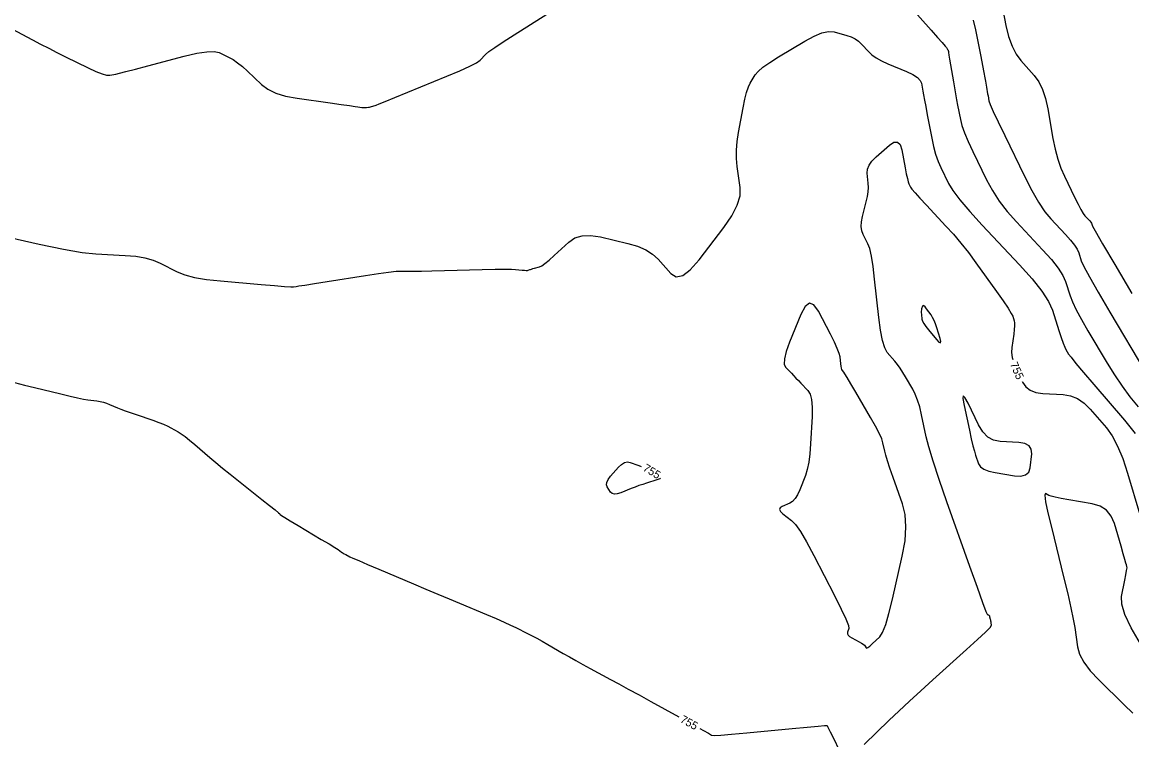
# Model space of a CAD drawing. Extents: x 2082232 to 2083549, y 592624 to 593832.
# Drawn here: x 2082437.2 to 2082534.3, y 593460.4 to 593523.2 of the extents above; entities that cross this region are included whole.
import ezdxf

# ---------------------------------------------------------------- set-up
doc = ezdxf.new("R2010")
doc.units = 0
doc.layers.add('DT_X_Contour_Major', color=7, linetype='Continuous')
doc.layers.add('DT_X_Contour_Minor', color=7, linetype='Continuous')

msp = doc.modelspace()

# ---------------------------------------------------------------- linework, layer by layer
at = {"layer": 'DT_X_Contour_Major'}
for points in [[(2082510.841, 593460.051), (2082513.023, 593462.154), (2082513.876, 593462.967), (2082514.801, 593463.831), (2082515.797, 593464.745), (2082516.864, 593465.71), (2082519.805, 593468.348), (2082520.768, 593469.223), (2082521.453, 593469.87), (2082521.859, 593470.288), (2082521.988, 593470.478), (2082521.958, 593470.679), (2082521.946, 593470.754), (2082521.932, 593470.83), (2082521.916, 593470.906), (2082521.898, 593470.983), (2082521.848, 593471.187), (2082521.827, 593471.254), (2082521.802, 593471.304), (2082521.774, 593471.336), (2082521.742, 593471.351), (2082521.653, 593471.366), (2082521.529, 593471.636), (2082521.227, 593472.436), (2082520.745, 593473.765), (2082520.085, 593475.623), (2082518.084, 593481.285), (2082517.408, 593483.232), (2082516.881, 593484.829), (2082516.504, 593486.075), (2082516.276, 593486.971), (2082515.867, 593488.891), (2082515.703, 593489.571), (2082515.519, 593490.172), (2082515.315, 593490.693), (2082515.091, 593491.135), (2082514.465, 593492.207), (2082514.23, 593492.594), (2082513.993, 593492.952), (2082513.754, 593493.281), (2082513.514, 593493.581), (2082512.871, 593494.342), (2082512.643, 593494.748), (2082512.442, 593495.395), (2082512.268, 593496.282), (2082512.121, 593497.41), (2082511.764, 593500.74), (2082511.627, 593501.87), (2082511.484, 593502.766), (2082511.334, 593503.425), (2082511.179, 593503.85), (2082510.755, 593504.667), (2082510.631, 593504.995), (2082510.579, 593505.366), (2082510.599, 593505.78), (2082510.689, 593506.238), (2082511.026, 593507.515), (2082511.132, 593507.976), (2082511.198, 593508.4), (2082511.222, 593508.788), (2082511.206, 593509.14), (2082511.108, 593510.031), (2082511.13, 593510.37), (2082511.269, 593510.721), (2082511.525, 593511.084), (2082511.899, 593511.458), (2082513.051, 593512.47), (2082513.443, 593512.729), (2082513.754, 593512.747), (2082513.985, 593512.523), (2082514.136, 593512.058), (2082514.43, 593510.496), (2082514.533, 593509.97), (2082514.622, 593509.563), (2082514.697, 593509.275), (2082514.758, 593509.106), (2082514.9, 593508.815), (2082515.027, 593508.634), (2082515.301, 593508.31), (2082515.722, 593507.841), (2082516.291, 593507.229), (2082518.003, 593505.405), (2082518.649, 593504.69), (2082519.301, 593503.913), (2082519.959, 593503.073), (2082520.624, 593502.171), (2082522.406, 593499.683), (2082522.997, 593498.847), (2082523.432, 593498.207), (2082523.711, 593497.762), (2082523.835, 593497.513), (2082523.957, 593497.109), (2082523.99, 593496.923), (2082523.996, 593496.666), (2082523.975, 593496.339), (2082523.928, 593495.941), (2082523.767, 593494.788), (2082523.742, 593494.351), (2082523.789, 593493.906), (2082523.838, 593493.72)], [(2082436.54, 593491.701), (2082437.403, 593491.489), (2082438.273, 593491.277), (2082440.599, 593490.711), (2082441.399, 593490.52), (2082442.056, 593490.372), (2082442.569, 593490.267), (2082442.938, 593490.204), (2082443.73, 593490.096), (2082444.022, 593490.046), (2082444.306, 593489.979), (2082444.581, 593489.894), (2082444.847, 593489.791), (2082445.545, 593489.493), (2082445.843, 593489.372), (2082446.213, 593489.233), (2082446.654, 593489.075), (2082447.168, 593488.898), (2082448.632, 593488.402), (2082449.143, 593488.223), (2082449.576, 593488.055), (2082449.931, 593487.901), (2082450.209, 593487.759), (2082450.847, 593487.398), (2082451.118, 593487.226), (2082451.45, 593486.983), (2082451.846, 593486.667), (2082452.303, 593486.28), (2082453.607, 593485.152), (2082454.131, 593484.706), (2082454.724, 593484.215), (2082455.387, 593483.678), (2082456.119, 593483.095), (2082458.166, 593481.48), (2082458.839, 593480.948), (2082459.324, 593480.56), (2082459.621, 593480.318), (2082459.73, 593480.221), (2082459.77, 593480.158), (2082459.878, 593480.08), (2082460.174, 593479.894), (2082460.657, 593479.601), (2082461.328, 593479.201), (2082463.365, 593477.989), (2082464.04, 593477.586), (2082464.536, 593477.286), (2082464.854, 593477.088), (2082464.994, 593476.994), (2082465.128, 593476.879), (2082465.19, 593476.833), (2082465.273, 593476.78), (2082465.378, 593476.721), (2082465.505, 593476.655), (2082465.872, 593476.47), (2082466.134, 593476.35), (2082466.644, 593476.127), (2082467.401, 593475.802), (2082468.407, 593475.374), (2082471.418, 593474.097), (2082472.518, 593473.632), (2082473.557, 593473.192), (2082474.536, 593472.78), (2082475.454, 593472.394), (2082477.823, 593471.401), (2082478.648, 593471.051), (2082479.348, 593470.747), (2082479.922, 593470.487), (2082480.37, 593470.274), (2082481.397, 593469.764), (2082481.797, 593469.56), (2082482.228, 593469.329), (2082482.689, 593469.073), (2082483.181, 593468.79), (2082484.533, 593468.001), (2082485.06, 593467.697), (2082485.628, 593467.377), (2082486.236, 593467.042), (2082486.884, 593466.69), (2082488.666, 593465.731), (2082489.388, 593465.341), (2082490.218, 593464.89), (2082491.154, 593464.377), (2082492.198, 593463.803), (2082494.635, 593462.46)], [(2082524.676, 593491.799), (2082524.7, 593491.75), (2082524.981, 593491.338), (2082525.371, 593491.034), (2082525.87, 593490.838), (2082526.479, 593490.749), (2082528.248, 593490.656), (2082528.895, 593490.549), (2082529.507, 593490.298), (2082530.084, 593489.904), (2082530.627, 593489.366), (2082532.028, 593487.74), (2082532.538, 593487.036), (2082533.017, 593486.143), (2082533.463, 593485.061), (2082533.879, 593483.791), (2082534.944, 593480.151)], [(2082489.56, 593482.061), (2082489.249, 593481.962), (2082488.996, 593481.94), (2082488.799, 593481.993), (2082488.659, 593482.124), (2082488.361, 593482.574), (2082488.297, 593482.759), (2082488.325, 593482.976), (2082488.448, 593483.225), (2082488.664, 593483.506), (2082489.365, 593484.3), (2082489.626, 593484.549), (2082489.882, 593484.702), (2082490.135, 593484.759), (2082490.384, 593484.719), (2082491.041, 593484.486), (2082491.292, 593484.392), (2082491.339, 593484.373)], [(2082493.024, 593483.352), (2082492.97, 593483.293), (2082492.711, 593483.185), (2082491.815, 593482.91), (2082491.479, 593482.802), (2082491.141, 593482.686), (2082490.803, 593482.562), (2082490.465, 593482.428), (2082489.56, 593482.061)], [(2082496.473, 593461.444), (2082496.79, 593461.268), (2082497.225, 593461.023), (2082497.397, 593460.921), (2082497.5, 593460.84), (2082497.721, 593460.831), (2082498.307, 593460.865), (2082499.257, 593460.941), (2082500.572, 593461.059), (2082504.563, 593461.432), (2082505.874, 593461.554), (2082506.813, 593461.639), (2082507.38, 593461.688), (2082507.575, 593461.702), (2082507.599, 593461.689), (2082507.637, 593461.624), (2082507.732, 593461.441), (2082507.884, 593461.139), (2082508.094, 593460.718), (2082508.728, 593459.436)]]:
    msp.add_lwpolyline(points, dxfattribs=at)
at = {"layer": 'DT_X_Contour_Minor'}
for points in [[(2082522.701, 593525.71), (2082523.249, 593522.944), (2082523.484, 593521.975), (2082523.777, 593521.143), (2082524.128, 593520.447), (2082524.538, 593519.887), (2082525.709, 593518.578), (2082526.113, 593518.026), (2082526.45, 593517.355), (2082526.718, 593516.564), (2082526.919, 593515.652), (2082527.362, 593513.061), (2082527.549, 593512.126), (2082527.778, 593511.262), (2082528.048, 593510.471), (2082528.361, 593509.752), (2082529.25, 593507.93), (2082529.557, 593507.317), (2082529.81, 593506.842), (2082530.01, 593506.506), (2082530.157, 593506.308), (2082530.478, 593505.967), (2082530.586, 593505.846), (2082530.669, 593505.741), (2082530.727, 593505.652), (2082530.761, 593505.578), (2082530.817, 593505.401), (2082531.048, 593504.982), (2082531.7, 593503.86), (2082532.773, 593502.035), (2082534.267, 593499.505)], [(2082436.288, 593522.652), (2082438.119, 593521.681), (2082438.813, 593521.316), (2082439.522, 593520.952), (2082440.246, 593520.586), (2082440.984, 593520.221), (2082442.973, 593519.245), (2082443.65, 593518.929), (2082444.19, 593518.715), (2082444.593, 593518.603), (2082444.859, 593518.591), (2082445.387, 593518.696), (2082445.71, 593518.77), (2082446.283, 593518.913), (2082447.107, 593519.127), (2082448.182, 593519.411), (2082451.381, 593520.26), (2082452.472, 593520.519), (2082453.346, 593520.658), (2082454.002, 593520.678), (2082454.44, 593520.579), (2082455.32, 593520.155), (2082455.666, 593519.961), (2082456.046, 593519.696), (2082456.459, 593519.36), (2082456.906, 593518.955), (2082458.142, 593517.778), (2082458.683, 593517.373), (2082459.38, 593517.04), (2082460.233, 593516.778), (2082461.241, 593516.588), (2082464.138, 593516.176), (2082465.105, 593516.039), (2082465.832, 593515.936), (2082466.321, 593515.867), (2082466.571, 593515.832), (2082466.919, 593515.786), (2082467.041, 593515.772), (2082467.149, 593515.765), (2082467.242, 593515.765), (2082467.319, 593515.773), (2082467.506, 593515.802), (2082467.581, 593515.816), (2082467.666, 593515.836), (2082467.761, 593515.863), (2082467.866, 593515.895), (2082468.159, 593515.989), (2082468.415, 593516.085), (2082468.963, 593516.303), (2082469.804, 593516.644), (2082470.938, 593517.107), (2082474.351, 593518.504), (2082475.493, 593518.985), (2082476.359, 593519.382), (2082476.95, 593519.695), (2082477.265, 593519.923), (2082477.737, 593520.418), (2082478.026, 593520.665), (2082478.538, 593521.033), (2082479.273, 593521.523), (2082480.232, 593522.134), (2082483.086, 593523.927)], [(2082515.011, 593524.427), (2082516.705, 593522.536), (2082517.264, 593521.909), (2082517.673, 593521.449), (2082517.93, 593521.154), (2082518.037, 593521.025), (2082518.119, 593520.902), (2082518.147, 593520.858), (2082518.168, 593520.818), (2082518.183, 593520.783), (2082518.192, 593520.751), (2082518.208, 593520.673), (2082518.225, 593520.578), (2082518.263, 593520.351), (2082518.324, 593519.994), (2082518.407, 593519.505), (2082518.657, 593518.027), (2082518.75, 593517.483), (2082518.841, 593516.96), (2082518.932, 593516.458), (2082519.021, 593515.976), (2082519.258, 593514.721), (2082519.392, 593514.193), (2082519.618, 593513.55), (2082519.935, 593512.793), (2082520.343, 593511.92), (2082521.554, 593509.44), (2082522.058, 593508.513), (2082522.662, 593507.59), (2082523.367, 593506.672), (2082524.173, 593505.758), (2082526.454, 593503.329), (2082527.222, 593502.473), (2082527.812, 593501.726), (2082528.227, 593501.089), (2082528.464, 593500.562), (2082528.863, 593499.303), (2082529.072, 593498.757), (2082529.401, 593498.064), (2082529.849, 593497.223), (2082530.417, 593496.235), (2082532.092, 593493.404), (2082532.733, 593492.369), (2082533.399, 593491.388), (2082534.091, 593490.46), (2082534.809, 593489.586)], [(2082520.372, 593523.403), (2082520.58, 593522.557), (2082521.04, 593520.236), (2082521.195, 593519.45), (2082521.316, 593518.83), (2082521.402, 593518.377), (2082521.453, 593518.092), (2082521.544, 593517.554), (2082521.578, 593517.356), (2082521.611, 593517.165), (2082521.644, 593516.982), (2082521.677, 593516.807), (2082521.763, 593516.35), (2082521.873, 593516.033), (2082522.138, 593515.423), (2082522.559, 593514.521), (2082523.136, 593513.327), (2082524.881, 593509.753), (2082525.514, 593508.515), (2082526.106, 593507.483), (2082526.656, 593506.656), (2082527.165, 593506.033), (2082528.466, 593504.648), (2082528.904, 593504.159), (2082529.241, 593503.734), (2082529.477, 593503.371), (2082529.612, 593503.07), (2082529.84, 593502.352), (2082530.06, 593501.87), (2082530.55, 593500.962), (2082531.311, 593499.629), (2082532.342, 593497.87), (2082535.452, 593492.613)], [(2082436.126, 593504.409), (2082438.695, 593503.816), (2082440.805, 593503.379), (2082442.457, 593503.096), (2082443.649, 593502.969), (2082446.217, 593502.835), (2082447.13, 593502.756), (2082447.943, 593502.617), (2082448.655, 593502.42), (2082449.266, 593502.163), (2082450.763, 593501.401), (2082451.42, 593501.136), (2082452.271, 593500.914), (2082453.314, 593500.734), (2082454.55, 593500.598), (2082458.102, 593500.289), (2082459.278, 593500.19), (2082460.144, 593500.123), (2082460.699, 593500.088), (2082460.943, 593500.086), (2082461.178, 593500.123), (2082461.412, 593500.16), (2082461.939, 593500.243), (2082462.759, 593500.372), (2082463.871, 593500.548), (2082467.226, 593501.078), (2082468.363, 593501.251), (2082469.257, 593501.373), (2082469.909, 593501.445), (2082470.318, 593501.465), (2082471.087, 593501.451), (2082471.494, 593501.45), (2082472.139, 593501.459), (2082473.022, 593501.478), (2082474.142, 593501.506), (2082477.448, 593501.593), (2082478.56, 593501.618), (2082479.415, 593501.63), (2082480.015, 593501.627), (2082480.358, 593501.61), (2082480.933, 593501.547), (2082481.128, 593501.528), (2082481.281, 593501.521), (2082481.393, 593501.524), (2082481.462, 593501.537), (2082481.593, 593501.589), (2082481.656, 593501.611), (2082481.748, 593501.64), (2082481.867, 593501.675), (2082482.015, 593501.717), (2082482.446, 593501.837), (2082482.648, 593501.931), (2082482.929, 593502.126), (2082483.29, 593502.42), (2082483.73, 593502.814), (2082485.01, 593503.998), (2082485.543, 593504.36), (2082486.181, 593504.556), (2082486.924, 593504.587), (2082487.772, 593504.453), (2082490.175, 593503.875), (2082491.016, 593503.627), (2082491.736, 593503.315), (2082492.337, 593502.94), (2082492.817, 593502.501), (2082493.937, 593501.245), (2082494.406, 593500.967), (2082494.974, 593501.073), (2082495.64, 593501.564), (2082496.404, 593502.439), (2082498.574, 593505.287), (2082499.274, 593506.307), (2082499.746, 593507.23), (2082499.99, 593508.056), (2082500.007, 593508.786), (2082499.749, 593510.603), (2082499.683, 593511.3), (2082499.679, 593512.03), (2082499.737, 593512.792), (2082499.856, 593513.587), (2082500.257, 593515.749), (2082500.409, 593516.492), (2082500.564, 593517.1), (2082500.722, 593517.574), (2082500.883, 593517.912), (2082501.317, 593518.635), (2082501.567, 593518.937), (2082501.991, 593519.3), (2082502.59, 593519.725), (2082503.363, 593520.211), (2082505.656, 593521.589), (2082506.46, 593522.027), (2082507.154, 593522.306), (2082507.736, 593522.428), (2082508.208, 593522.391), (2082509.318, 593522.082), (2082509.711, 593521.948), (2082510.059, 593521.778), (2082510.361, 593521.572), (2082510.617, 593521.329), (2082511.24, 593520.634), (2082511.52, 593520.374), (2082511.896, 593520.115), (2082512.366, 593519.857), (2082512.93, 593519.601), (2082514.561, 593518.918), (2082515.102, 593518.662), (2082515.501, 593518.405), (2082515.758, 593518.148), (2082515.872, 593517.89), (2082515.988, 593517.202), (2082516.045, 593516.88), (2082516.126, 593516.43), (2082516.233, 593515.852), (2082516.366, 593515.146), (2082516.753, 593513.092), (2082516.912, 593512.354), (2082517.097, 593511.677), (2082517.31, 593511.064), (2082517.55, 593510.513), (2082518.227, 593509.128), (2082518.601, 593508.51), (2082519.219, 593507.697), (2082520.078, 593506.688), (2082521.18, 593505.484), (2082524.442, 593502.01), (2082525.539, 593500.786), (2082526.384, 593499.718), (2082526.976, 593498.808), (2082527.316, 593498.054), (2082527.886, 593496.254), (2082528.084, 593495.645), (2082528.251, 593495.166), (2082528.387, 593494.818), (2082528.492, 593494.6), (2082528.732, 593494.195), (2082528.937, 593493.916), (2082529.372, 593493.381), (2082530.037, 593492.592), (2082530.932, 593491.547), (2082533.627, 593488.421), (2082534.55, 593487.262)], [(2082513.382, 593483.412), (2082513.105, 593484.207), (2082512.891, 593484.854), (2082512.739, 593485.353), (2082512.649, 593485.703), (2082512.493, 593486.438), (2082512.381, 593486.783), (2082512.162, 593487.266), (2082511.838, 593487.889), (2082511.406, 593488.65), (2082510.115, 593490.864), (2082509.685, 593491.597), (2082509.366, 593492.136), (2082509.157, 593492.48), (2082509.057, 593492.63), (2082508.938, 593492.771), (2082508.896, 593492.846), (2082508.859, 593492.965), (2082508.827, 593493.129), (2082508.799, 593493.338), (2082508.733, 593493.954), (2082508.663, 593494.251), (2082508.499, 593494.68), (2082508.243, 593495.242), (2082507.895, 593495.936), (2082506.843, 593497.964), (2082506.451, 593498.516), (2082506.066, 593498.651), (2082505.687, 593498.369), (2082505.313, 593497.67), (2082504.327, 593495.249), (2082504.027, 593494.43), (2082503.867, 593493.789), (2082503.848, 593493.326), (2082503.969, 593493.04), (2082504.479, 593492.516), (2082504.675, 593492.314), (2082504.879, 593492.102), (2082505.093, 593491.881), (2082505.316, 593491.649), (2082505.923, 593491.019), (2082506.116, 593490.699), (2082506.242, 593490.213), (2082506.298, 593489.56), (2082506.287, 593488.741), (2082506.165, 593486.334), (2082506.102, 593485.485), (2082506.004, 593484.743), (2082505.871, 593484.108), (2082505.702, 593483.58), (2082505.206, 593482.316), (2082505.013, 593481.888), (2082504.803, 593481.551), (2082504.577, 593481.307), (2082504.335, 593481.153), (2082503.669, 593480.867), (2082503.486, 593480.746), (2082503.437, 593480.599), (2082503.521, 593480.425), (2082503.739, 593480.223), (2082504.498, 593479.651), (2082504.832, 593479.299), (2082505.265, 593478.669), (2082505.798, 593477.764), (2082506.431, 593476.582), (2082508.249, 593473.061), (2082508.84, 593471.89), (2082509.248, 593471.02), (2082509.474, 593470.449), (2082509.518, 593470.178), (2082509.393, 593469.856), (2082509.381, 593469.735), (2082509.44, 593469.612), (2082509.569, 593469.488), (2082509.769, 593469.363), (2082510.396, 593469.028), (2082510.605, 593468.91), (2082510.764, 593468.808), (2082510.871, 593468.723), (2082510.926, 593468.654), (2082511.007, 593468.492), (2082511.063, 593468.468), (2082511.173, 593468.518), (2082511.337, 593468.642), (2082511.554, 593468.84), (2082512.203, 593469.465), (2082512.456, 593469.847), (2082512.728, 593470.523), (2082513.018, 593471.494), (2082513.328, 593472.76), (2082514.178, 593476.527), (2082514.419, 593477.872), (2082514.503, 593479.081), (2082514.431, 593480.155), (2082514.201, 593481.092), (2082513.382, 593483.412)], [(2082517.17, 593495.48), (2082517.39, 593495.249), (2082517.516, 593495.185), (2082517.548, 593495.289), (2082517.487, 593495.561), (2082517.2, 593496.509), (2082517.088, 593496.845), (2082516.965, 593497.144), (2082516.834, 593497.405), (2082516.693, 593497.627), (2082516.304, 593498.17), (2082516.173, 593498.338), (2082516.07, 593498.432), (2082515.997, 593498.453), (2082515.954, 593498.401), (2082515.875, 593498.165), (2082515.852, 593498.068), (2082515.84, 593497.954), (2082515.839, 593497.824), (2082515.85, 593497.676), (2082515.895, 593497.261), (2082515.943, 593497.085), (2082516.053, 593496.87), (2082516.226, 593496.615), (2082516.461, 593496.32), (2082517.17, 593495.48)], [(2082523.999, 593483.555), (2082524.556, 593483.52), (2082524.969, 593483.626), (2082525.237, 593483.872), (2082525.361, 593484.259), (2082525.497, 593485.478), (2082525.465, 593485.882), (2082525.268, 593486.18), (2082524.905, 593486.372), (2082524.377, 593486.457), (2082522.749, 593486.543), (2082522.172, 593486.659), (2082521.663, 593486.943), (2082521.22, 593487.396), (2082520.844, 593488.017), (2082519.933, 593489.896), (2082519.655, 593490.412), (2082519.506, 593490.549), (2082519.486, 593490.307), (2082519.594, 593489.687), (2082520.054, 593487.529), (2082520.217, 593486.786), (2082520.362, 593486.175), (2082520.489, 593485.697), (2082520.597, 593485.351), (2082520.86, 593484.604), (2082521.026, 593484.347), (2082521.324, 593484.132), (2082521.755, 593483.962), (2082522.318, 593483.835), (2082523.999, 593483.555)], [(2082535.022, 593468.842), (2082534.206, 593470.245), (2082533.655, 593471.402), (2082533.369, 593472.312), (2082533.348, 593472.975), (2082533.645, 593474.414), (2082533.741, 593474.894), (2082533.804, 593475.253), (2082533.835, 593475.493), (2082533.834, 593475.612), (2082533.788, 593475.771), (2082533.745, 593475.916), (2082533.653, 593476.232), (2082533.51, 593476.72), (2082533.317, 593477.378), (2082532.736, 593479.364), (2082532.451, 593480.031), (2082532.03, 593480.544), (2082531.473, 593480.904), (2082530.782, 593481.109), (2082528.757, 593481.451), (2082528.079, 593481.571), (2082527.56, 593481.674), (2082527.202, 593481.759), (2082527.005, 593481.828), (2082526.694, 593481.987), (2082526.641, 593481.841), (2082526.715, 593481.283), (2082526.916, 593480.313), (2082527.246, 593478.931), (2082528.293, 593474.695), (2082528.648, 593473.227), (2082528.928, 593471.999), (2082529.133, 593471.012), (2082529.263, 593470.265), (2082529.509, 593468.593), (2082529.694, 593467.942), (2082530.065, 593467.242), (2082530.623, 593466.494), (2082531.366, 593465.697), (2082533.595, 593463.508), (2082534.347, 593462.768)]]:
    msp.add_lwpolyline(points, dxfattribs=at)

# ---------------------------------------------------------------- texts
at = {"layer": 'DT_X_Contour_Major'}
for rotation, p in [(293.5812, (2082523.581, 593493.329)), (328.80475, (2082491.435, 593484.044)), (331.07438, (2082494.693, 593462.029))]:
    msp.add_text('755', height=0.7, rotation=rotation, dxfattribs=at).set_placement(p)

doc.saveas('drawing.dxf')
